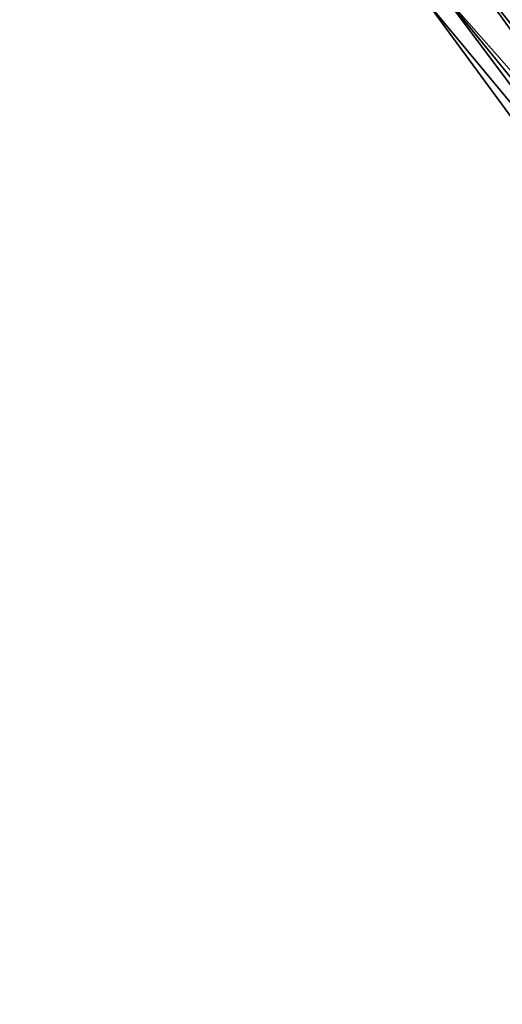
# Model space of a CAD drawing. Header units: feet. Extents: x 2004186 to 2014793, y 836912 to 864902.
# Tile 492 of 656: x 2007200 to 2007227, y 852127 to 852184. Entities that reach past the tile are written whole.
import ezdxf

# ---------------------------------------------------------------- set-up
doc = ezdxf.new("R2010")
doc.units = ezdxf.units.FT
doc.header["$LTSCALE"] = 100
doc.header["$MEASUREMENT"] = 0
doc.layers.add('I-77 SB_MM21-27-Surface-Border', color=7, linetype='Continuous')
doc.layers.add('I-77 SB_MM21-27-Surface-TIN', color=7, linetype='Continuous')

msp = doc.modelspace()

# ---------------------------------------------------------------- linework, layer by layer
at = {"layer": 'I-77 SB_MM21-27-Surface-Border', "color": 3, "linetype": 'ByBlock', "lineweight": -2}
msp.add_polyline3d([(2007374.70008124, 851998.148125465, 436.6493122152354), (2007362.015852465, 852013.6118045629, 436.8093653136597), (2007347.908391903, 852028.1363464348, 436.9687877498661), (2007334.615825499, 852043.1005293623, 437.116558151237), (2007321.477952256, 852058.1914799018, 437.2583095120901), (2007308.339924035, 852073.2826196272, 437.3583708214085), (2007295.117926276, 852088.6263115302, 437.4956514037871), (2007282.316976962, 852103.9980912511, 437.5598997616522), (2007270.297043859, 852119.9943817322, 437.5878907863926), (2007258.589652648, 852136.2403071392, 437.67648959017), (2007246.483620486, 852152.4587741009, 437.6706200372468), (2007234.814603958, 852168.7212564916, 437.7487028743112), (2007222.987898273, 852184.8607180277, 437.832401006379), (2007212.265211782, 852201.8610753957, 437.9418669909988), (2007199.589120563, 852217.5207740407, 438.0786277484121)], dxfattribs=at)
at = {"layer": 'I-77 SB_MM21-27-Surface-TIN', "color": 128, "linetype": 'ByBlock', "lineweight": -2}
for points in [[(2007227.718786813, 852188.5510694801, 437.7353421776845), (2007226.823824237, 852187.8529962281, 437.7461890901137), (2007239.545615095, 852172.4114507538, 437.6925543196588)], [(2007226.772585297, 852187.8130297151, 437.7468101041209), (2007226.141811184, 852187.3209687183, 437.7634301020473), (2007238.757042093, 852171.7965095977, 437.6781734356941)], [(2007226.772585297, 852187.8130297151, 437.7468101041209), (2007239.071900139, 852172.0420528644, 437.6819413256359), (2007226.823824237, 852187.8529962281, 437.7461890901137)], [(2007226.772585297, 852187.8130297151, 437.7468101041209), (2007238.757042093, 852171.7965095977, 437.6781734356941), (2007239.071900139, 852172.0420528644, 437.6819413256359)], [(2007239.072465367, 852172.0424936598, 437.6819480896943), (2007226.823824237, 852187.8529962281, 437.7461890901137), (2007239.071900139, 852172.0420528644, 437.6819413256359)], [(2007239.545615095, 852172.4114507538, 437.6925543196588), (2007226.823824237, 852187.8529962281, 437.7461890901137), (2007239.387902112, 852172.2884604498, 437.6902176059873)], [(2007239.387902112, 852172.2884604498, 437.6902176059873), (2007226.823824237, 852187.8529962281, 437.7461890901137), (2007239.072465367, 852172.0424936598, 437.6819480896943)], [(2007226.141811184, 852187.3209687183, 437.7634301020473), (2007225.353332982, 852186.7059060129, 437.7806813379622), (2007237.810842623, 852171.0584672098, 437.6903231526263)], [(2007226.141811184, 852187.3209687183, 437.7634301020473), (2007237.810842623, 852171.0584672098, 437.6903231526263), (2007238.757042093, 852171.7965095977, 437.6781734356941)], [(2007225.353332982, 852186.7059060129, 437.7806813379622), (2007223.776388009, 852185.4757659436, 437.8189984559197), (2007237.022364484, 852170.4434044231, 437.7075949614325)], [(2007225.353332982, 852186.7059060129, 437.7806813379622), (2007237.022364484, 852170.4434044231, 437.7075949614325), (2007237.810842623, 852171.0584672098, 437.6903231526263)], [(2007223.776388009, 852185.4757659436, 437.8189984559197), (2007222.987898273, 852184.8607180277, 437.832401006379), (2007235.760790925, 852169.4593149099, 437.7323814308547)], [(2007223.776388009, 852185.4757659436, 437.8189984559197), (2007236.391572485, 852169.9513663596, 437.7182463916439), (2007237.022364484, 852170.4434044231, 437.7075949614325)], [(2007223.776388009, 852185.4757659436, 437.8189984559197), (2007235.760790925, 852169.4593149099, 437.7323814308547), (2007236.391572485, 852169.9513663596, 437.7182463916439)], [(2007222.987898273, 852184.8607180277, 437.832401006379), (2007234.814603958, 852168.7212564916, 437.7487028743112), (2007235.760790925, 852169.4593149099, 437.7323814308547)]]:
    msp.add_3dface(points, dxfattribs=at)

doc.saveas('drawing.dxf')
